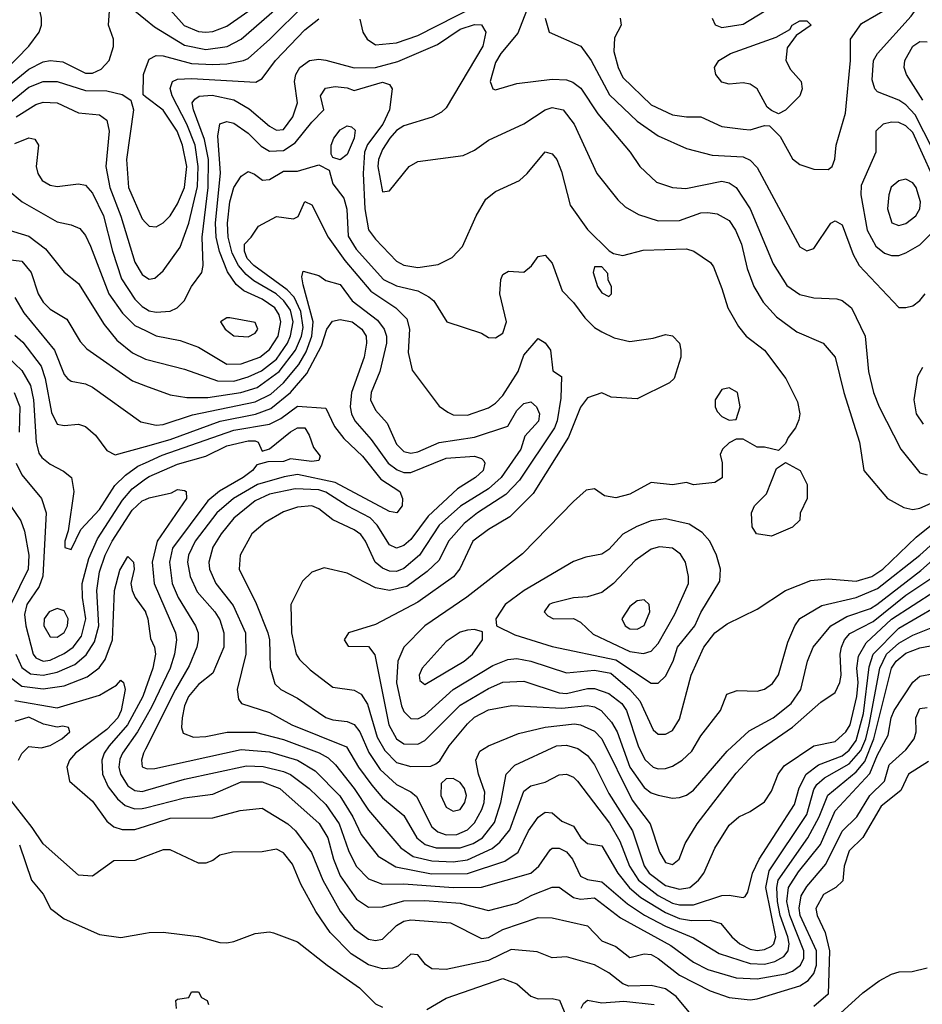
# Model space of a CAD drawing. Header units: inches. Extents: x 1793389 to 1900389, y 320802 to 470796.
# Tile 309 of 656: x 1839644 to 1842197, y 410839 to 413625. Entities that reach past the tile are written whole.
import ezdxf

# ---------------------------------------------------------------- set-up
doc = ezdxf.new("R2010")
doc.units = ezdxf.units.IN
doc.header["$MEASUREMENT"] = 0
doc.layers.add('B8431', color=7, linetype='Continuous')
doc.layers.add('B8441', color=7, linetype='Continuous')

msp = doc.modelspace()

# ---------------------------------------------------------------- linework, layer by layer
at = {"layer": 'B8431', "color": 2}
for points, elevation in [([(1839600.8, 413479.2), (1839669.6, 413550), (1839699.3, 413590), (1839706, 413610), (1839705.2, 413630), (1839697.2, 413670), (1839682.7, 413710), (1839671.7, 413731.7), (1839654, 413750), (1839590, 413795.1)], 290), ([(1839570, 413404.4), (1839670, 413485.2), (1839710, 413506), (1839730, 413510.3), (1839766.4, 413506.4), (1839830, 413473.7), (1839850, 413474), (1839874.6, 413485.4), (1839897.2, 413510), (1839909.1, 413549.1), (1839909.2, 413570), (1839895.3, 413610), (1839898, 413650), (1839910, 413662), (1839928.9, 413671.1), (1839970, 413650.8), (1840000, 413625.9)], 286), ([(1840000, 413407.5), (1839992.9, 413412.9), (1839994, 413470), (1840000, 413486.3)], 282), ([(1839570, 413352.9), (1839670, 413434.3), (1839710, 413450.3), (1839750, 413450.3), (1839830, 413424.6), (1839890, 413424.2), (1839933.8, 413413.8), (1839958, 413398), (1839966, 413370), (1839945.7, 413230), (1839951.8, 413150), (1839990, 413062), (1840000, 413051.3)], 282), ([(1839633.6, 413350), (1839690, 413385.3), (1839710, 413391.8), (1839750, 413390.3), (1839810, 413361.6), (1839870, 413356.4), (1839890, 413341), (1839897, 413310), (1839887.2, 413210), (1839899, 413150), (1839930.4, 413069.6), (1839970, 412938.8), (1839990, 412904), (1840000, 412897.3)], 278), ([(1839630, 413274.9), (1839670, 413290.6), (1839686.8, 413286.8), (1839697.3, 413270), (1839690.4, 413210), (1839694.9, 413190), (1839707.7, 413170), (1839730, 413157.1), (1839750, 413153), (1839810, 413160.7), (1839830, 413157.3), (1839850, 413134), (1839880.9, 413070), (1839906.5, 412970), (1839932.2, 412892.2), (1839970, 412834.4), (1839990, 412813.7), (1840000, 412807.7)], 274), ([(1839610, 413144), (1839650.8, 413110), (1839750, 413053), (1839790, 413044.9), (1839814, 413034), (1839830, 413014.8), (1839844.4, 412984.4), (1839896.5, 412850), (1839935.1, 412795.1), (1839970, 412760.4), (1840000, 412745.4)], 270), ([(1839570, 413043), (1839670, 413012.7), (1839716.7, 412976.7), (1839770, 412910.8), (1839810, 412878.8), (1839882.5, 412762.5), (1839918.7, 412718.7), (1839963, 412683), (1840000, 412665)], 266), ([(1839610, 412946.4), (1839650, 412941.6), (1839676.4, 412910), (1839696.4, 412850), (1839710, 412825.5), (1839730, 412806.4), (1839777.7, 412777.7), (1839815.1, 412715.1), (1839833.8, 412693.8), (1839963, 412603), (1840000, 412589.4)], 262), ([(1839630, 412838.8), (1839655.8, 412795.8), (1839742.4, 412690), (1839770, 412621), (1839778.8, 412610), (1839790, 412602), (1839830, 412594.9), (1839850, 412585.5), (1839987, 412487), (1840000, 412484.2)], 258), ([(1839630, 412732.4), (1839653, 412713), (1839704.5, 412644.5), (1839716.1, 412610), (1839733.7, 412513.7), (1839750, 412481), (1839770, 412477.3), (1839810, 412480.7), (1839830, 412474), (1839858.8, 412450), (1839890, 412406), (1839914.4, 412394.4), (1840000, 412417.9)], 254), ([(1839610, 412670.4), (1839650, 412633), (1839674.9, 412590), (1839683.2, 412550), (1839690.3, 412430), (1839698.3, 412398.3), (1839706.4, 412386.4), (1839730, 412368), (1839768.1, 412348.1), (1839790.7, 412330), (1839797.1, 412290), (1839780.7, 412179.3), (1839771.3, 412150), (1839772, 412132), (1839790, 412126), (1839816.9, 412183.1), (1839870, 412239.3), (1839913.2, 412306.8), (1839943.4, 412336.6), (1839978.5, 412361.5), (1840000, 412371.4)], 250), ([(1839628.5, 412570), (1839644, 412530), (1839642.2, 412457.8)], 246), ([(1839634, 412370), (1839650, 412337.3), (1839706, 412270), (1839718.7, 412230), (1839709.2, 412050.8), (1839698.8, 412021.2), (1839664, 411970), (1839657.5, 411942.5), (1839661.3, 411910), (1839682.3, 411830), (1839690, 411819.5), (1839710, 411810.3), (1839730, 411812.7), (1839770, 411831.5), (1839795.4, 411850), (1839819, 411881), (1839830.8, 411930), (1839821.5, 411990), (1839820.9, 412030), (1839839.6, 412100.4), (1839863.7, 412156.3), (1839934.6, 412265.4), (1839961.9, 412298.1), (1840000, 412325.6)], 246), ([(1839590.4, 412290), (1839647.5, 412207.5), (1839657.7, 412177.7), (1839670.2, 412110), (1839667.7, 412070), (1839618.6, 411970)], 242), ([(1839632.6, 411830), (1839650, 411792.4), (1839674.4, 411774.4), (1839710, 411770.2), (1839750, 411778.6), (1839799.5, 411800.5), (1839832.3, 411827.7), (1839855.3, 411864.7), (1839867.9, 411910), (1839862.4, 412010), (1839870, 412062.8), (1839885.3, 412110), (1839905.6, 412150), (1839962.3, 412237.7), (1839990, 412264.2), (1840000, 412268)], 242), ([(1839621.3, 411761.3), (1839650, 411739.6), (1839710, 411732.2), (1839770, 411740.2), (1839834.4, 411765.6), (1839868.8, 411791.2), (1839885.6, 411814.4), (1839906, 411870), (1839912, 412010), (1839927.2, 412067.2), (1839950, 412106), (1839966, 412090), (1839967.7, 412070), (1839958.4, 412030), (1839961.6, 412010), (1839970.4, 411990), (1839999.5, 411950), (1840000, 411948.4)], 238), ([(1839630, 411698.3), (1839750, 411678.4), (1839870, 411714), (1839917.6, 411742.4), (1839930, 411756), (1839938, 411750), (1839942, 411730), (1839931, 411670), (1839921.8, 411650), (1839890, 411616.4), (1839802, 411550), (1839784.9, 411530), (1839777.3, 411510), (1839784.7, 411470), (1839850, 411413.4), (1839890, 411357.3), (1839910, 411341.6), (1839933.7, 411333.7), (1839970, 411333.4), (1840000, 411343.1)], 234), ([(1840000, 411732.2), (1839992.2, 411710), (1839949.2, 411630), (1839896.9, 411570), (1839882.6, 411550), (1839876, 411530), (1839878.3, 411490), (1839894, 411454), (1839920.2, 411420.2), (1839941.8, 411401.8), (1839970, 411391.7), (1839990, 411392.7), (1840000, 411395.3)], 238), ([(1839640.5, 411530), (1839650, 411549), (1839670, 411569), (1839704.8, 411564.8), (1839730, 411571.5), (1839763, 411590), (1839786, 411610), (1839782, 411622), (1839766.4, 411626.4), (1839750, 411623.1), (1839711.3, 411631.3), (1839670, 411651.5), (1839630, 411639.1)], 230), ([(1840000, 411649.7), (1839977.6, 411610), (1839934.3, 411550), (1839927.5, 411532.5), (1839924.4, 411510), (1839929, 411490), (1839950, 411457), (1839970, 411444), (1839990, 411440.8), (1840000, 411443.8)], 242), ([(1840000, 411561.2), (1839994.4, 411550), (1839988.4, 411530), (1839990.7, 411510.7), (1840000, 411506.9)], 246), ([(1840000, 411257), (1839970, 411245.5), (1839910, 411244.7), (1839850, 411202), (1839810, 411204.7), (1839710, 411293.4), (1839679.6, 411339.6), (1839608.4, 411430)], 230), ([(1839643.8, 411290), (1839677.3, 411190), (1839710.3, 411150.3), (1839730.7, 411110), (1839770, 411080.5), (1839870, 411036.3), (1839930, 411027.7), (1840000, 411040.2)], 226)]:
    msp.add_lwpolyline(points, dxfattribs=dict(at, elevation=elevation))
at = {"layer": 'B8431', "color": 2, "elevation": 250}
msp.add_lwpolyline([(1839750, 411959.3), (1839727.3, 411950), (1839713.4, 411930), (1839712.7, 411910), (1839730, 411879.1), (1839750, 411878.4), (1839770, 411890.8), (1839779.6, 411910), (1839780.7, 411930), (1839770, 411952.7)], close=True, dxfattribs=at)
at = {"layer": 'B8441', "color": 2}
for points, elevation in [([(1840000, 413625.9), (1840025.1, 413605.1), (1840110, 413552.9), (1840170, 413541.3), (1840230.8, 413549.2), (1840270, 413570.3), (1840450, 413727.6)], 286), ([(1842250, 413211.5), (1842176.1, 413356.1), (1842150, 413384.7), (1842130, 413397.6), (1842070, 413421.2), (1842062.7, 413430), (1842055.3, 413455.3), (1842058.7, 413510), (1842069.6, 413530), (1842164.8, 413635.2), (1842222.7, 413717.3)], 282), ([(1840000, 413486.3), (1840010, 413513.4), (1840030, 413523.8), (1840050, 413523.1), (1840130, 413501.8), (1840190, 413498.6), (1840230, 413500.2), (1840277.2, 413510), (1840290, 413515.8), (1840351.6, 413570), (1840450, 413668.5)], 282), ([(1840054, 413670), (1840109.3, 413609.3), (1840150, 413591.6), (1840170, 413590.3), (1840190, 413591.8), (1840230, 413607.2), (1840320.5, 413670)], 290), ([(1840606.4, 413626.4), (1840614.8, 413590), (1840626.8, 413570), (1840650, 413554), (1840710, 413559.5), (1840770, 413580.9), (1840935.3, 413664.7)], 278), ([(1841342, 413630), (1841344.7, 413610), (1841326.2, 413573.8), (1841324.4, 413535.6), (1841337, 413490), (1841350, 413462), (1841430, 413384.4), (1841490, 413356.4), (1841529.5, 413350.5), (1841570, 413350.7), (1841630, 413323), (1841690, 413315.5), (1841710, 413314), (1841750, 413326), (1841764.7, 413324.7), (1841794.9, 413294.9), (1841830, 413231.3), (1841850, 413216), (1841890, 413202.8), (1841930, 413201), (1841942, 413210), (1841949, 413231), (1841952.7, 413270), (1841979.1, 413360.9), (1841993.3, 413510), (1841993.2, 413570), (1842025.1, 413614.9), (1842110, 413664)], 286), ([(1841076.9, 413650), (1841053.1, 413586.9), (1841004.9, 413530), (1840990, 413504), (1840974.8, 413450), (1840982, 413430), (1840990, 413426.8), (1841050, 413444.9), (1841150, 413457.1), (1841190, 413454.9), (1841208.8, 413448.8), (1841231.3, 413431.3), (1841278.7, 413358.7), (1841370.8, 413250), (1841398, 413210), (1841445.2, 413165.2), (1841490, 413150.7), (1841527.9, 413147.9), (1841630, 413168.2), (1841650, 413163.8), (1841670, 413150.6), (1841710.3, 413090.3), (1841774.7, 412934.7), (1841813.5, 412873.5), (1841850, 412847.7), (1841890, 412838), (1841955.2, 412835.2), (1841970, 412830.7), (1841996.3, 412810), (1842035.5, 412730), (1842044.4, 412630), (1842058.4, 412570), (1842074.9, 412530), (1842135.5, 412410), (1842190, 412342.8), (1842210, 412337.3)], 278), ([(1841602, 413630), (1841610.6, 413610.6), (1841630, 413603), (1841690, 413612.7), (1841750.8, 413649.2)], 290), ([(1840000, 412897.3), (1840010, 412890.7), (1840026.3, 412893.7), (1840050, 412914.8), (1840098, 412982), (1840122.7, 413050), (1840146.9, 413153.1), (1840149.1, 413210), (1840139.8, 413270), (1840116.5, 413330), (1840074.8, 413410), (1840069.7, 413430.3), (1840076, 413450), (1840090, 413457), (1840130, 413459.1), (1840311.8, 413448.2), (1840330, 413458.8), (1840367.6, 413510), (1840450, 413596.4), (1840490, 413628.2)], 278), ([(1840000, 412807.7), (1840010, 412801.7), (1840030, 412797.4), (1840070, 412800.5), (1840089.6, 412810.4), (1840109.3, 412830), (1840129.4, 412870), (1840159.3, 412910), (1840162.9, 412930), (1840159.8, 413010), (1840177.3, 413150), (1840177.5, 413230), (1840166.7, 413286.7), (1840135.1, 413370), (1840131.6, 413390), (1840139.3, 413400.7), (1840151.2, 413408.8), (1840188.5, 413411.5), (1840250, 413398.9), (1840293.2, 413373.2), (1840350, 413324.4), (1840370, 413312.7), (1840390, 413314.9), (1840416.9, 413350), (1840429.6, 413389.6), (1840420.7, 413450), (1840424.5, 413470), (1840436, 413490), (1840464, 413510), (1840490, 413513.4), (1840509.4, 413510.6), (1840590, 413489), (1840650, 413490.2), (1840713.4, 413506.6), (1840825.2, 413554.8), (1840890, 413598.5), (1840930, 413611.6), (1840950, 413610.4), (1840962.4, 413590), (1840953.4, 413550), (1840850, 413376), (1840836.7, 413363.3), (1840810.3, 413349.7), (1840730, 413325.1), (1840710, 413311.6), (1840690.5, 413290), (1840670, 413258), (1840658.7, 413230), (1840657, 413210), (1840670, 413138), (1840690, 413141), (1840745.2, 413210), (1840770, 413224), (1840898.6, 413241.4), (1840930, 413256), (1840970, 413284), (1841070, 413330.7), (1841130, 413370.4), (1841150, 413377.1), (1841181, 413370), (1841212.4, 413330), (1841276.3, 413190), (1841335.6, 413115.6), (1841356.1, 413096.1), (1841393.8, 413073.8), (1841450, 413056.4), (1841510, 413057), (1841570, 413078.4), (1841590, 413079.3), (1841616.1, 413076.1), (1841650, 413057.3), (1841668.4, 413030), (1841685.3, 412990), (1841701.7, 412921.7), (1841720.4, 412870), (1841746.3, 412826.3), (1841784.8, 412784.8), (1841841.7, 412741.7), (1841916, 412710), (1841950.5, 412670.5), (1841974.9, 412570), (1842019.1, 412430), (1842031.3, 412350), (1842098, 412270), (1842144.9, 412244.9), (1842170, 412239.3), (1842190, 412243.1), (1842230, 412261.1)], 274), ([(1841130.4, 413630), (1841141, 413590), (1841230.7, 413550), (1841260.4, 413510), (1841312.4, 413412.4), (1841390, 413338.4), (1841450, 413297.1), (1841530, 413260.5), (1841602.3, 413242.3), (1841690, 413237.1), (1841710, 413227.7), (1841730, 413206.8), (1841850, 412982.8), (1841870, 412971), (1841890, 412978), (1841938, 413050), (1841950, 413056), (1841970, 413044.7), (1842000.7, 412960.7), (1842018, 412930), (1842130, 412811.3), (1842150, 412810.8), (1842170, 412816), (1842190, 412831), (1842205.2, 412850)], 282), ([(1842197.8, 413397.8), (1842151.6, 413470), (1842145.6, 413490), (1842147.3, 413510), (1842169.5, 413550), (1842190, 413564), (1842210, 413562.8)], 278), ([(1840000, 412745.4), (1840030, 412730.4), (1840097.7, 412717.7), (1840150, 412698.4), (1840230, 412650.4), (1840270, 412651.6), (1840322.9, 412670), (1840350, 412691.7), (1840375.3, 412730), (1840382.4, 412770), (1840377.6, 412790), (1840365.1, 412810), (1840330, 412834.2), (1840277.6, 412857.6), (1840255.8, 412875.8), (1840232.1, 412912.1), (1840209.1, 412969.1), (1840199.4, 413010), (1840197.3, 413050), (1840212.3, 413192.3), (1840204.4, 413295.6), (1840210, 413330.7), (1840230, 413337.1), (1840250, 413332.4), (1840290, 413304.4), (1840327, 413267), (1840350, 413253.4), (1840390, 413255.2), (1840423.3, 413276.7), (1840470, 413335.5), (1840504, 413370), (1840495.1, 413410), (1840508.5, 413431.5), (1840536.1, 413436.1), (1840570, 413432.7), (1840590, 413424.7), (1840670, 413448.5), (1840690, 413442), (1840697, 413430), (1840690.3, 413370), (1840671.3, 413330), (1840627.9, 413272.1), (1840619.2, 413250), (1840615.4, 413190), (1840620.2, 413090), (1840630.4, 413030.4), (1840650, 413004), (1840710, 412941.6), (1840730, 412930.4), (1840770, 412923.7), (1840827.7, 412932.3), (1840867.5, 412952.5), (1840896.2, 412983.8), (1840935.1, 413070), (1840962.4, 413117.6), (1840990, 413139.1), (1841057.2, 413170), (1841079.3, 413190), (1841130, 413251), (1841150, 413246), (1841162.8, 413230), (1841176.1, 413196.1), (1841200.9, 413100.9), (1841250, 413031.3), (1841311, 412971), (1841323.6, 412963.6), (1841350, 412958), (1841406.8, 412973.2), (1841530, 412977.3), (1841550.5, 412970.5), (1841598, 412938), (1841606.4, 412926.4), (1841630, 412864.7), (1841646.8, 412810), (1841677.1, 412757.1), (1841698.8, 412730), (1841750.7, 412690), (1841810.8, 412610), (1841843.5, 412543.5), (1841850.7, 412510), (1841847.1, 412492.9), (1841838, 412470), (1841816.9, 412443.1), (1841810, 412426), (1841790, 412406), (1841750, 412415.3), (1841730, 412415.3), (1841690, 412438), (1841670, 412438), (1841650, 412428), (1841632, 412410), (1841625.4, 412394.6), (1841631, 412371), (1841630.8, 412329.2), (1841610, 412315.3), (1841550, 412309), (1841530, 412315.3), (1841490, 412309.4), (1841430, 412316), (1841370, 412282.7), (1841330, 412272.7), (1841298, 412278), (1841270, 412298), (1841246.4, 412293.6), (1841210, 412262), (1841066.2, 412113.8), (1840908.9, 411991.1), (1840790.2, 411909.8), (1840730.4, 411850), (1840713.1, 411810), (1840709.2, 411749.2), (1840723.4, 411683.4), (1840730, 411667.7), (1840750, 411648), (1840770, 411646.4), (1840790, 411657.6), (1840870, 411730.3), (1840982.2, 411797.8), (1841024.8, 411815.2), (1841050, 411818), (1841090, 411810.3), (1841190, 411777), (1841270, 411784.4), (1841315.8, 411775.8), (1841370, 411730.3), (1841397.8, 411697.8), (1841435.6, 411615.6), (1841450, 411603), (1841470, 411603), (1841490, 411614), (1841510, 411646), (1841543, 411770), (1841578.4, 411850), (1841610, 411890.5), (1841644.6, 411915.4), (1841730, 411957.1), (1841809.7, 412010.3), (1841881.5, 412038.5), (1841930, 412043.1), (1842010, 412036.9), (1842054, 412050), (1842084.7, 412070), (1842179.3, 412160.7), (1842289.7, 412250)], 270), ([(1840000, 413051.3), (1840010, 413040.7), (1840030, 413039.1), (1840050, 413050.6), (1840070, 413070.6), (1840090, 413104), (1840110, 413150.8), (1840116.5, 413210), (1840104.5, 413270), (1840089.7, 413310), (1840050, 413369.6), (1840000, 413407.5)], 282), ([(1840000, 412665), (1840003.4, 412663.4), (1840110, 412636.4), (1840203, 412603), (1840250, 412602.6), (1840290, 412614.4), (1840327.9, 412632.1), (1840370, 412664.7), (1840401, 412710), (1840410, 412730.6), (1840417, 412770), (1840410, 412803.6), (1840390.8, 412830), (1840369.7, 412850), (1840306.4, 412886.4), (1840284.7, 412904.7), (1840262.5, 412930), (1840244.8, 412964.8), (1840233.5, 413010), (1840231.9, 413050), (1840238.5, 413110), (1840249.8, 413150.2), (1840270, 413182.8), (1840290, 413195.5), (1840308.1, 413188.1), (1840330.8, 413170.8), (1840350, 413173.4), (1840390, 413196.4), (1840430, 413197.1), (1840490, 413214.9), (1840519.5, 413199.5), (1840530, 413161), (1840560.3, 413120.3), (1840568.7, 413088.7), (1840572.7, 413012.7), (1840595.5, 412975.5), (1840673, 412890), (1840710, 412872), (1840770, 412857.6), (1840801.3, 412841.3), (1840814.8, 412830), (1840852, 412770), (1840950, 412738), (1840970, 412726), (1840990, 412724.7), (1841010, 412738), (1841021.2, 412770), (1841002, 412850), (1841004.5, 412890), (1841010, 412904.7), (1841026.3, 412913.7), (1841070, 412910.7), (1841091.5, 412928.5), (1841110, 412954.8), (1841130, 412958.8), (1841150, 412936), (1841178, 412858), (1841210, 412824.9), (1841242, 412782), (1841270, 412754.4), (1841290, 412741.6), (1841324.8, 412724.8), (1841370, 412714.9), (1841435.6, 412724.4), (1841470, 412734.8), (1841490.5, 412730.5), (1841510.4, 412710.4), (1841514, 412690), (1841514, 412670), (1841494.8, 412610), (1841482, 412598), (1841390, 412552.7), (1841317.2, 412557.2), (1841290, 412569), (1841250, 412555.1), (1841230, 412529), (1841195.9, 412444.1), (1841095.8, 412284.2), (1841030, 412218.4), (1840970, 412182.9), (1840925.5, 412150), (1840888.9, 412071.1), (1840871.3, 412048.7), (1840770, 411976.9), (1840650, 411914), (1840574, 411890), (1840562, 411870), (1840572.7, 411852.7), (1840630, 411852), (1840648.2, 411828.2), (1840688, 411630), (1840710, 411590.4), (1840730, 411576.5), (1840770, 411574.9), (1840790, 411585.3), (1840890, 411685.3), (1840970, 411733.1), (1841010, 411750.3), (1841070, 411753.4), (1841170, 411720.2), (1841190, 411718.5), (1841250, 411732.6), (1841270, 411732.9), (1841310, 411718.9), (1841346.7, 411690), (1841360.3, 411670), (1841392.9, 411570), (1841411.5, 411531.5), (1841436, 411510), (1841450, 411504.9), (1841470, 411506.4), (1841490, 411513), (1841517.2, 411530), (1841544.7, 411555.3), (1841570, 411598.8), (1841626, 411670), (1841643.7, 411716.3), (1841672.9, 411727.1), (1841730, 411724.9), (1841750, 411730.7), (1841772.9, 411747.1), (1841790, 411771.3), (1841816.6, 411863.4), (1841836, 411910), (1841850, 411930.7), (1841912.8, 411967.2), (1842010, 411990.2), (1842070, 412015.5), (1842189.7, 412110), (1842305.3, 412214.7)], 266), ([(1840000, 412589.4), (1840070, 412563.8), (1840116.2, 412556.2), (1840176.3, 412556.3), (1840269, 412570), (1840315.8, 412584.2), (1840378.2, 412630), (1840424, 412690), (1840440.6, 412730), (1840445.4, 412754.6), (1840439.2, 412799.2), (1840420.3, 412840.3), (1840400.7, 412860.7), (1840305.7, 412930), (1840287.7, 412950), (1840279.7, 412970), (1840279.6, 412990), (1840299, 413010), (1840319, 413041), (1840370, 413068), (1840418, 413062), (1840431.7, 413068.3), (1840450, 413111), (1840470, 413101), (1840516.5, 413010), (1840563.5, 412943.5), (1840637.1, 412857.1), (1840707.7, 412810), (1840738.7, 412778.7), (1840746.4, 412750), (1840743.1, 412683.1), (1840754, 412634), (1840830, 412532), (1840854.4, 412514.4), (1840870, 412507.3), (1840910, 412506), (1840970, 412526.7), (1840990, 412540.5), (1841010, 412562), (1841054, 412630), (1841070, 412676.3), (1841110, 412722.8), (1841130, 412711), (1841144.9, 412690), (1841152, 412632), (1841176, 412616), (1841174, 412554), (1841164.4, 412490), (1841156.9, 412470), (1841057.4, 412322.6), (1841018.5, 412281.5), (1840938.4, 412230), (1840900.7, 412199.3), (1840856.9, 412150), (1840830, 412096.2), (1840796.3, 412063.7), (1840738.5, 412021.5), (1840690, 412009.7), (1840650, 412018), (1840570, 412059.3), (1840505.4, 412074.6), (1840470, 412062), (1840444, 412036), (1840411, 411970), (1840412.7, 411890), (1840426, 411830), (1840435.1, 411815.1), (1840465.5, 411785.5), (1840530, 411736.3), (1840590, 411728), (1840610, 411716.3), (1840627.9, 411687.9), (1840655.2, 411595.2), (1840676.8, 411556.8), (1840710, 411523.1), (1840750, 411512), (1840806.8, 411513.2), (1840820.9, 411519.1), (1840831.9, 411528.1), (1840858.4, 411570), (1840910, 411632.4), (1840930, 411651.8), (1840970, 411672), (1841035.6, 411684.4), (1841176.9, 411676.9), (1841250, 411684.6), (1841270, 411681.1), (1841288, 411670), (1841317.5, 411637.5), (1841333.6, 411610), (1841370, 411510.5), (1841410, 411452.4), (1841430, 411437.6), (1841450, 411430.4), (1841490, 411422), (1841510, 411424), (1841530, 411430.6), (1841550, 411444.9), (1841645.1, 411554.9), (1841707.3, 411612.7), (1841774.5, 411650), (1841825.6, 411690), (1841853, 411730), (1841871.6, 411810), (1841887.8, 411850), (1841937.6, 411910), (1841983.3, 411936.7), (1842050, 411959.1), (1842067.8, 411970), (1842193, 412067), (1842331.1, 412188.9)], 262), ([(1840000, 412484.2), (1840030, 412477.6), (1840050, 412479.5), (1840132.6, 412507.4), (1840310, 412544.1), (1840354, 412566), (1840390, 412597.3), (1840433.6, 412650), (1840454.3, 412685.7), (1840470.6, 412730), (1840474.4, 412770), (1840445.4, 412874.6), (1840442, 412898), (1840446, 412914), (1840490, 412901), (1840510, 412887.3), (1840550, 412876.3), (1840583.8, 412830), (1840655.5, 412775.5), (1840674.9, 412750), (1840681.7, 412730), (1840681.7, 412710), (1840662.6, 412630), (1840637.6, 412570), (1840636.4, 412550), (1840650, 412520.7), (1840683.7, 412483.7), (1840710, 412424), (1840730, 412403.8), (1840750, 412398.4), (1840770, 412402), (1840830, 412428.9), (1840930, 412443.6), (1841024.5, 412475.5), (1841050, 412519.1), (1841070, 412539.3), (1841090, 412543.8), (1841105.5, 412530), (1841114.3, 412510), (1841111.1, 412488.9), (1841073, 412447), (1841061.7, 412410), (1841005.7, 412330), (1840970, 412298), (1840890.9, 412249.1), (1840830, 412194.7), (1840774.9, 412110), (1840730, 412072.6), (1840710, 412064), (1840690, 412065.1), (1840670, 412073), (1840649.6, 412090), (1840622.4, 412150), (1840608.5, 412168.5), (1840590, 412181.6), (1840530, 412209.6), (1840490, 412240.7), (1840470, 412249.5), (1840430, 412246), (1840390, 412233), (1840338, 412202), (1840300.7, 412170), (1840267.3, 412110), (1840264.9, 412070), (1840312.8, 411972.8), (1840345.3, 411890), (1840350.3, 411870), (1840352.1, 411792.1), (1840365.8, 411745.8), (1840382.8, 411730), (1840430, 411705.5), (1840510, 411650.4), (1840530, 411643.7), (1840570, 411639.5), (1840590, 411630.5), (1840605.7, 411610), (1840631.7, 411551.7), (1840663.1, 411503.1), (1840710, 411461.3), (1840750, 411440.4), (1840766.6, 411426.6), (1840810, 411341.6), (1840826.7, 411326.7), (1840850, 411319), (1840880.3, 411319.7), (1840910, 411333.1), (1840930, 411352.2), (1840950.9, 411390), (1840957.6, 411410), (1840959.3, 411439.3), (1840942, 411490), (1840934, 411530), (1840945.1, 411554.9), (1840969.7, 411570.3), (1841054.2, 411605.8), (1841130, 411623.1), (1841212.6, 411632.6), (1841230.2, 411630.2), (1841270, 411612.2), (1841290, 411590.5), (1841376.4, 411416.4), (1841426.7, 411350), (1841453, 411270), (1841470, 411240.7), (1841490, 411234.8), (1841509, 411250), (1841525.8, 411294.2), (1841559.6, 411350), (1841670, 411492.7), (1841706.9, 411533.1), (1841730, 411554), (1841830, 411623.1), (1841910, 411694), (1841950, 411721), (1841963.7, 411750), (1841967.3, 411770), (1841964.7, 411830), (1841968, 411850), (1841976.9, 411870), (1841991.9, 411888.1), (1842057.4, 411922.6), (1842150, 411996.9), (1842229.7, 412050)], 258), ([(1840000, 412417.9), (1840070, 412437.2), (1840210.6, 412489.4), (1840310.6, 412509.4), (1840354.6, 412525.4), (1840409.9, 412570.1), (1840455.8, 412624.2), (1840497.3, 412702.7), (1840513, 412750), (1840528.2, 412771.8), (1840550, 412777), (1840584, 412770), (1840612, 412750), (1840624.2, 412730), (1840624.6, 412710), (1840618.3, 412670), (1840582, 412570), (1840578.3, 412530), (1840582.6, 412510), (1840592.2, 412490), (1840637.8, 412437.8), (1840686, 412370), (1840711.1, 412351.1), (1840730, 412344), (1840750, 412344.4), (1840850, 412384.4), (1840930.3, 412390.3), (1840950, 412384), (1840956.5, 412376.5), (1840959.3, 412370), (1840954.4, 412350), (1840933, 412330), (1840882, 412298), (1840799.6, 412220.4), (1840750, 412154), (1840730, 412137.6), (1840710, 412129.6), (1840690, 412139.5), (1840654.9, 412194.9), (1840635.3, 412215.3), (1840569.8, 412249.8), (1840510, 412288.7), (1840490, 412294.8), (1840422.7, 412297.3), (1840350, 412282.3), (1840310, 412264), (1840250, 412214.7), (1840213.7, 412170), (1840190, 412132.3), (1840178.7, 412090), (1840181.1, 412070), (1840198.7, 412030), (1840247.3, 411967.3), (1840282.6, 411890), (1840283.1, 411830), (1840259.1, 411730), (1840262.5, 411702.5), (1840271.3, 411690), (1840350, 411664.9), (1840414, 411630), (1840567.8, 411567.8), (1840601.7, 411510), (1840639.5, 411459.5), (1840670, 411423.1), (1840730, 411373), (1840767, 411310), (1840791.1, 411291.1), (1840821.8, 411281.8), (1840890, 411281.6), (1840926.1, 411293.9), (1840952.6, 411310), (1840986.9, 411353.1), (1841005.1, 411410), (1841019.5, 411490), (1841044.2, 411515.8), (1841162, 411570), (1841190, 411572), (1841222.9, 411562.9), (1841250, 411543), (1841270, 411516.3), (1841310, 411435.5), (1841376.9, 411330), (1841410, 411230.6), (1841424, 411210), (1841470, 411174.9), (1841510, 411164.4), (1841539.3, 411170), (1841563.6, 411190), (1841578.4, 411210), (1841610, 411281), (1841650, 411346), (1841678, 411370), (1841710, 411384.7), (1841750, 411412), (1841770, 411442), (1841789, 411490), (1841806.2, 411513.8), (1841890, 411570.5), (1841950, 411582.4), (1841980.5, 411610), (1841992.7, 411630), (1842011.9, 411710), (1842015.2, 411750), (1842011.6, 411790), (1842016, 411824), (1842037.9, 411862.1), (1842110, 411929.2), (1842231.9, 412008.1)], 254), ([(1842200.4, 412480.4), (1842180.7, 412510), (1842173.3, 412550), (1842183.6, 412616.4), (1842198, 412642)], 278), ([(1840000, 412371.4), (1840047.1, 412392.9), (1840250, 412463.8), (1840350, 412480.8), (1840382.8, 412497.2), (1840430, 412531.8), (1840510, 412526), (1840534, 412474), (1840560.5, 412440.5), (1840613.7, 412390), (1840665.2, 412325.2), (1840719.3, 412290), (1840726.4, 412270), (1840725.5, 412250), (1840710.4, 412229.6), (1840690, 412233.3), (1840535.9, 412315.9), (1840430, 412338.2), (1840392.1, 412332.1), (1840316.4, 412310), (1840248.7, 412270), (1840201.1, 412230), (1840140.3, 412150), (1840121.7, 412110), (1840118.9, 412090), (1840125.7, 412050), (1840146.2, 412006.2), (1840195.8, 411950), (1840210, 411926.8), (1840221.1, 411890), (1840221.3, 411850), (1840190, 411776), (1840150, 411743.6), (1840121.1, 411710), (1840110, 411684), (1840103.1, 411650), (1840102, 411622), (1840106.2, 411606.2), (1840135.2, 411595.2), (1840170, 411597), (1840231.1, 411608.9), (1840310, 411608.9), (1840390, 411588), (1840491, 411551), (1840516.3, 411536.3), (1840536.7, 411516.7), (1840590.3, 411450), (1840630, 411388.4), (1840721.8, 411281.8), (1840757.1, 411257.1), (1840810, 411244.7), (1840870, 411242.6), (1840910, 411248.2), (1840979.8, 411280.2), (1841002, 411298), (1841030, 411332.7), (1841070, 411442), (1841090, 411457.1), (1841130, 411468), (1841170, 411488), (1841190.3, 411490.3), (1841210, 411482), (1841222, 411470), (1841311.8, 411351.8), (1841340.8, 411300.8), (1841368.2, 411230), (1841393.6, 411190), (1841450, 411146.5), (1841490, 411125.6), (1841510, 411120.2), (1841550, 411120.2), (1841630, 411146.7), (1841650, 411148.2), (1841690, 411141), (1841696, 411144), (1841703.2, 411156.8), (1841716.9, 411210), (1841735.1, 411250), (1841835.6, 411404.4), (1841848, 411452), (1841868.3, 411490), (1841903.3, 411516.7), (1841970, 411542.6), (1841990, 411558), (1842010, 411586), (1842030, 411662), (1842046.4, 411793.6), (1842057.4, 411830), (1842130, 411903.9), (1842286, 411994)], 250), ([(1840000, 412325.6), (1840010, 412332.7), (1840090, 412367.4), (1840170, 412390.2), (1840230, 412419.2), (1840290, 412433.8), (1840310, 412433.1), (1840318.8, 412430), (1840330, 412404.7), (1840350, 412411), (1840410, 412459.5), (1840430, 412470.3), (1840450, 412470.3), (1840462.4, 412450), (1840474.7, 412414.7), (1840493.4, 412390), (1840490, 412378), (1840470, 412375.1), (1840410, 412382.6), (1840390, 412375.1), (1840346, 412374), (1840314.4, 412365.6), (1840302.8, 412350), (1840275.8, 412330), (1840209.3, 412290.7), (1840176.1, 412263.9), (1840076.5, 412130), (1840067.7, 412090), (1840075.6, 412030), (1840091.8, 411990), (1840141.3, 411910), (1840148.7, 411890), (1840148.7, 411870), (1840145.3, 411850), (1840123, 411797), (1840084.7, 411730), (1840000, 411561.2)], 246), ([(1840000, 412268), (1840010, 412271.8), (1840073.4, 412286.6), (1840090, 412295.5), (1840110, 412293.4), (1840114.8, 412290), (1840115.5, 412270), (1840033.1, 412150), (1840018.5, 412090), (1840024.6, 412030), (1840084.6, 411890), (1840087.4, 411870), (1840082, 411830), (1840069.1, 411790), (1840018.1, 411681.9), (1840000, 411649.7)], 242), ([(1840000, 411948.4), (1840006.4, 411930), (1840014.2, 411874.2), (1840025.5, 411850), (1840028.2, 411830), (1840020.3, 411790), (1840000, 411732.2)], 238), ([(1840000, 411506.9), (1840004.9, 411504.9), (1840026.6, 411506.6), (1840270, 411560.2), (1840350, 411553.4), (1840430, 411530.2), (1840479.7, 411499.7), (1840549.3, 411429.3), (1840586.5, 411370), (1840610, 411319.1), (1840658, 411258), (1840708.2, 411228.2), (1840808.6, 411208.6), (1840910, 411209.2), (1841015.8, 411244.2), (1841054, 411270), (1841082.6, 411330), (1841110, 411368.2), (1841130, 411383), (1841150, 411380.7), (1841177.5, 411357.5), (1841210, 411342.8), (1841230.8, 411310), (1841250, 411294), (1841290, 411287.3), (1841335.2, 411210), (1841368.8, 411168.8), (1841401, 411141), (1841470, 411098.8), (1841510, 411081.6), (1841543.9, 411076.1), (1841596.7, 411076.7), (1841627.3, 411067.3), (1841657.6, 411030), (1841680.4, 411010), (1841710, 410995.5), (1841730, 410991.3), (1841750, 410993.8), (1841770, 411003.1), (1841776.4, 411010), (1841782, 411030), (1841753.8, 411170), (1841763.7, 411216.3), (1841870, 411376.4), (1841890, 411447.3), (1841898.6, 411461.4), (1841919.7, 411480.3), (1841990, 411519.3), (1842023.2, 411556.8), (1842036.9, 411590), (1842046.1, 411630), (1842076.5, 411790), (1842095.8, 411830), (1842130, 411861.2), (1842170, 411883.9), (1842250, 411915.6)], 246), ([(1840000, 411443.8), (1840110, 411476.1), (1840285.7, 411514.3), (1840332.1, 411512.1), (1840390, 411497.7), (1840410, 411488.9), (1840462.4, 411450), (1840510, 411404.9), (1840547.7, 411350), (1840574.2, 411274.2), (1840595.8, 411230), (1840630, 411194.4), (1840670, 411178.9), (1840730, 411179.6), (1840870, 411169.2), (1840950, 411170.3), (1841089.2, 411210), (1841111.8, 411230), (1841143.9, 411276.1), (1841150, 411280.7), (1841170, 411280.5), (1841190, 411270.4), (1841207, 411250), (1841230, 411202), (1841250, 411192), (1841290, 411186), (1841363.2, 411123.2), (1841410.9, 411090.9), (1841470, 411059.7), (1841550, 411027.2), (1841622.6, 410982.6), (1841710, 410954.2), (1841750, 410953), (1841779.7, 410960.3), (1841805.5, 410974.5), (1841817.3, 410990), (1841819.8, 411010), (1841816, 411030), (1841795, 411090), (1841787.3, 411130), (1841785.2, 411170), (1841789.3, 411190.7), (1841873.3, 411310), (1841905.3, 411370), (1841929.1, 411430.9), (1842010, 411496.5), (1842034.1, 411525.9), (1842059.9, 411590), (1842109.8, 411790), (1842123.1, 411810), (1842150, 411832.4), (1842190, 411847.4), (1842330, 411874.6)], 242), ([(1840000, 411395.3), (1840110, 411423.1), (1840190, 411433.4), (1840270, 411468.9), (1840330, 411469), (1840379.3, 411450), (1840491, 411351), (1840515.2, 411310), (1840531.5, 411250), (1840550, 411203), (1840596.1, 411136.1), (1840630, 411114), (1840670, 411115.3), (1840730, 411131.5), (1840790, 411132.6), (1840890, 411124.9), (1840970, 411104.4), (1841050, 411125.3), (1841092.2, 411147.8), (1841150, 411170.4), (1841170, 411170.5), (1841210, 411141.1), (1841230, 411136.5), (1841270, 411140.3), (1841343.6, 411083.6), (1841485.5, 411005.5), (1841550, 410958.7), (1841590, 410937.4), (1841670, 410914), (1841730, 410911.3), (1841810, 410925.5), (1841830, 410932.9), (1841852.4, 410950), (1841861.5, 410970), (1841861.4, 410990), (1841821.6, 411090), (1841813.7, 411130), (1841818.4, 411170), (1841846.2, 411213.8), (1841908.4, 411291.6), (1841950, 411386.4), (1842048.1, 411491.9), (1842070, 411544.9), (1842099.8, 411600.2), (1842108.7, 411650), (1842117.4, 411670), (1842169.7, 411750.3), (1842190, 411767.7), (1842230, 411774.8)], 238), ([(1840000, 411343.1), (1840070, 411365.7), (1840190, 411366.4), (1840267.5, 411387.5), (1840330, 411394), (1840402, 411350), (1840423.8, 411330), (1840468.9, 411268.9), (1840500.9, 411190), (1840550, 411103), (1840590, 411052.7), (1840630, 411023.8), (1840650, 411019.3), (1840670, 411023), (1840710, 411061.6), (1840730, 411074), (1840750, 411077.6), (1840862, 411070), (1840950, 411025.5), (1840970, 411028.2), (1841010, 411050.3), (1841110, 411084.4), (1841150, 411083.8), (1841250, 411060.7), (1841290, 411018.8), (1841330, 411002.8), (1841370, 410971), (1841410, 410981.6), (1841430, 410979.5), (1841450, 410968.7), (1841510, 410921.1), (1841597.1, 410877.1), (1841650, 410858.7), (1841710, 410852), (1841730, 410854.6), (1841850, 410891.6), (1841873.6, 410906.4), (1841890, 410926), (1841897.7, 410950), (1841897.3, 410990), (1841851.6, 411090), (1841848.9, 411111.1), (1841854.1, 411145.9), (1841870, 411172.7), (1841924.1, 411235.9), (1841970, 411328.5), (1842011.3, 411370), (1842048.2, 411430), (1842089.7, 411470), (1842102.9, 411517.1), (1842150, 411559.5), (1842173.3, 411590), (1842179.6, 411610), (1842178.4, 411650), (1842190, 411676.3), (1842210, 411679.3)], 234), ([(1842214, 411526), (1842157.2, 411490), (1842135.7, 411444.3), (1842080.5, 411399.5), (1842028.8, 411311.2), (1841990, 411273), (1841975.8, 411230), (1841971.8, 411188.2), (1841952, 411170), (1841917.6, 411150), (1841895.6, 411110), (1841899.6, 411090), (1841922, 411042), (1841934.5, 410990), (1841930, 410868), (1841890, 410832.4)], 230), ([(1841570, 410777.3), (1841500.7, 410860.7), (1841470, 410883.1), (1841430, 410892.4), (1841366.8, 410890), (1841350, 410896.5), (1841310, 410928.5), (1841270, 410950.4), (1841190, 410973), (1841150, 410970.8), (1841107.5, 410987.5), (1841034.2, 410994.2), (1840970, 410962.7), (1840850, 410937.1), (1840810, 410939.3), (1840791.9, 410951.9), (1840770, 410978.8), (1840750, 410980.7), (1840713, 410947), (1840698.7, 410941.3), (1840670, 410939.5), (1840630, 410950.3), (1840581.8, 410981.8), (1840522.2, 411042.2), (1840481.2, 411101.2), (1840439, 411179), (1840415.3, 411235.3), (1840390, 411268), (1840370, 411278), (1840330, 411270.5), (1840246, 411270), (1840210, 411261), (1840190, 411246), (1840170, 411238), (1840150, 411238), (1840070, 411276.3), (1840050, 411276.3), (1840000, 411257)], 230), ([(1840000, 411040.2), (1840010, 411042), (1840050, 411043), (1840150, 411030.7), (1840210, 411014), (1840230, 411013.4), (1840250, 411016.3), (1840310, 411039.1), (1840350, 411044), (1840361.4, 411041.4), (1840430, 411016), (1840513.4, 410950), (1840605.2, 410885.2), (1840650, 410840.7), (1840670.5, 410830.5)], 226), ([(1841913.4, 410766.6), (1842028.9, 410871.1), (1842074.6, 410905.4), (1842110, 410924.7), (1842131.1, 410931.1), (1842168.4, 410931.6), (1842210, 410942)], 226), ([(1840795.5, 410824.5), (1840850, 410856.3), (1841010, 410912.4), (1841050, 410897), (1841090, 410861.6), (1841110, 410854.9), (1841150, 410855.5), (1841170.4, 410850.4), (1841190, 410802.8)], 226), ([(1840087.3, 410827.3), (1840086, 410850), (1840090, 410854), (1840122, 410858), (1840130, 410874), (1840150, 410874), (1840158, 410858), (1840174, 410850), (1840178, 410838)], 222), ([(1841231.8, 410828.2), (1841238.6, 410841.4), (1841250, 410850.6), (1841290, 410843), (1841352.3, 410847.7), (1841438.8, 410838.8)], 226)]:
    msp.add_lwpolyline(points, dxfattribs=dict(at, elevation=elevation))
for points, elevation in [([(1841790, 413359), (1841770, 413368), (1841758, 413378), (1841729.5, 413429.5), (1841710, 413442.7), (1841690, 413446.6), (1841650, 413442.7), (1841630, 413449), (1841613.2, 413470), (1841609, 413490), (1841621.2, 413510), (1841654, 413530), (1841783.7, 413576.3), (1841822, 413598), (1841828.7, 413610), (1841850, 413622), (1841870, 413622), (1841882, 413610), (1841839.6, 413580.4), (1841814.4, 413545.6), (1841810.7, 413510), (1841824.4, 413484.4), (1841854, 413450), (1841857.3, 413430), (1841850.7, 413410), (1841810, 413369)], 286), ([(1840550, 413229), (1840530, 413235.3), (1840525.1, 413245.1), (1840524.7, 413270), (1840532.6, 413290), (1840550, 413313.4), (1840570, 413324.9), (1840582.5, 413322.5), (1840592.3, 413312.3), (1840590.2, 413290), (1840570, 413244)], 266), ([(1842110, 413335.1), (1842086, 413330), (1842064.9, 413310), (1842064.9, 413250), (1842024.1, 413155.9), (1842022.4, 413130), (1842041.1, 413030), (1842064.9, 412984.9), (1842090, 412964.4), (1842110, 412958.4), (1842130, 412958.4), (1842150, 412966), (1842190, 412988.4), (1842220.9, 413019.1), (1842255.6, 413070), (1842266, 413110), (1842261.3, 413130), (1842224.9, 413184.9), (1842170, 413306), (1842150, 413325.1), (1842130, 413334.3)], 286), ([(1842150, 413174), (1842130, 413169.2), (1842108.9, 413151.1), (1842101.6, 413130), (1842098.4, 413090), (1842110.5, 413050.5), (1842130, 413043), (1842150, 413048.2), (1842178, 413070), (1842189.3, 413090), (1842191.8, 413110), (1842179.3, 413150), (1842170, 413164)], 290), ([(1841290, 412926), (1841270, 412926), (1841266, 412910), (1841278, 412870), (1841290, 412852), (1841310, 412842), (1841318, 412850), (1841318, 412870), (1841308.4, 412888.4), (1841307.3, 412907.3)], 270), ([(1840238, 412782), (1840230, 412782), (1840212, 412770), (1840224.7, 412750), (1840250, 412731), (1840290, 412727.7), (1840310, 412738), (1840317.2, 412750), (1840310, 412768)], 274), ([(1841650, 412584), (1841630, 412579), (1841611, 412550), (1841611.3, 412530), (1841616.9, 412516.9), (1841630, 412502), (1841650, 412492), (1841670, 412494), (1841682, 412530), (1841674, 412570)], 270), ([(1841770, 412164), (1841728, 412170), (1841715.3, 412190), (1841714, 412230), (1841722, 412250), (1841756, 412284), (1841784.7, 412355.3), (1841810, 412372), (1841851, 412350), (1841870.7, 412310), (1841871.3, 412270), (1841851.3, 412228.7), (1841850, 412208.7), (1841830, 412189)], 270), ([(1841470, 412213.3), (1841430, 412207.6), (1841388.9, 412191.1), (1841350, 412169.5), (1841310, 412126), (1841290, 412112.7), (1841244.7, 412104.7), (1841210, 412092.3), (1841070.3, 412009.7), (1841017.3, 411970), (1840991, 411930), (1840992, 411910), (1841044.6, 411884.6), (1841150, 411852), (1841330, 411814), (1841430, 411748.2), (1841450, 411747.7), (1841470, 411767.3), (1841491.8, 411810), (1841504.7, 411850), (1841553, 411910), (1841570, 411947.3), (1841624, 412036), (1841626, 412070), (1841614.5, 412110), (1841595.6, 412150), (1841573.9, 412173.9), (1841537.7, 412197.7)], 274), ([(1841453.8, 412133.8), (1841430, 412127), (1841384.8, 412095.2), (1841323, 412030), (1841290, 412004.5), (1841250, 411992.3), (1841210, 411989), (1841150, 411974.5), (1841141, 411970), (1841126.8, 411950), (1841138, 411938), (1841154, 411930), (1841210, 411931), (1841230, 411920.7), (1841266, 411886), (1841370, 411837.3), (1841408.2, 411831.8), (1841430, 411838.4), (1841450, 411860.5), (1841497, 411943), (1841535.1, 412030), (1841535.6, 412050), (1841527, 412090), (1841513.1, 412113.1), (1841490, 412129.4)], 278), ([(1841410, 411984), (1841390, 411981.2), (1841370, 411965.2), (1841347.3, 411930), (1841356, 411910), (1841370, 411902), (1841390, 411900.5), (1841410, 411911), (1841426, 411950), (1841424, 411970)], 282), ([(1840930, 411899.3), (1840910, 411898), (1840890, 411892), (1840850, 411866), (1840782, 411790), (1840774, 411770), (1840775.3, 411755.3), (1840790, 411744), (1840900.9, 411810), (1840924.5, 411830), (1840953.2, 411870), (1840953.2, 411893.2)], 274), ([(1840870, 411478), (1840850, 411477.2), (1840836.3, 411463.7), (1840834.9, 411430), (1840850, 411397.3), (1840870, 411386), (1840890, 411390.7), (1840902.9, 411410), (1840907.3, 411430), (1840901.6, 411450), (1840890, 411466.6)], 262)]:
    msp.add_lwpolyline(points, close=True, dxfattribs=dict(at, elevation=elevation))

doc.saveas('drawing.dxf')
